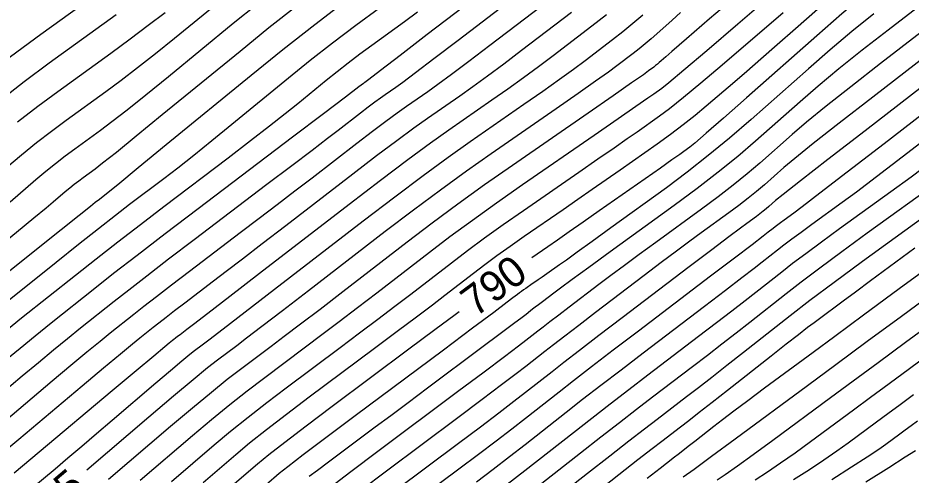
# Model space of a CAD drawing. Extents: x 2079879 to 2092887, y 778083 to 784051.
# Drawn here: x 2083954.9 to 2084037.6, y 780770.9 to 780813.2 of the extents above; entities that cross this region are included whole.
import ezdxf

# ---------------------------------------------------------------- set-up
doc = ezdxf.new("R2010")
doc.units = 0
doc.layers.add('DT_X_Contour_Major', color=7, linetype='Continuous')
doc.layers.add('DT_X_Contour_Minor', color=7, linetype='Continuous')

msp = doc.modelspace()

# ---------------------------------------------------------------- linework, layer by layer
at = {"layer": 'DT_X_Contour_Major'}
for points in [[(2084041.095, 780821.553), (2084036.888, 780818.301), (2084035.204, 780816.965), (2084033.305, 780815.397), (2084031.193, 780813.597), (2084028.867, 780811.564), (2084022.378, 780805.834), (2084020.224, 780803.935), (2084018.628, 780802.537), (2084017.589, 780801.64), (2084017.108, 780801.244), (2084016.571, 780800.854), (2084016.195, 780800.587), (2084015.472, 780800.077), (2084014.401, 780799.326), (2084012.982, 780798.332), (2084008.735, 780795.359), (2084007.243, 780794.315), (2084005.952, 780793.414), (2084004.863, 780792.656), (2084003.975, 780792.04), (2084002.509, 780791.027)], [(2083964.53, 780817.073), (2083957.046, 780811.67), (2083954.255, 780809.608), (2083951.496, 780807.476), (2083948.768, 780805.272), (2083946.071, 780802.998), (2083938.921, 780796.838), (2083936.563, 780794.806), (2083934.85, 780793.33), (2083933.783, 780792.409), (2083933.361, 780792.045), (2083933.097, 780791.813), (2083932.994, 780791.725), (2083932.883, 780791.635), (2083932.764, 780791.542), (2083932.637, 780791.447), (2083932.288, 780791.192), (2083931.817, 780790.852), (2083930.944, 780790.224)], [(2084002.358, 780816.251), (2083995.671, 780811.132), (2083993.431, 780809.42), (2083991.724, 780808.124), (2083990.552, 780807.244), (2083989.914, 780806.78), (2083988.926, 780806.096), (2083988.505, 780805.798), (2083987.984, 780805.415), (2083987.363, 780804.947), (2083986.643, 780804.395), (2083984.587, 780802.811), (2083983.597, 780802.051), (2083982.167, 780800.961), (2083980.297, 780799.541), (2083977.988, 780797.789), (2083971.244, 780792.678), (2083968.886, 780790.885), (2083966.868, 780789.339), (2083965.191, 780788.039), (2083963.855, 780786.987), (2083960.745, 780784.511), (2083959.533, 780783.537), (2083958.228, 780782.473), (2083956.83, 780781.319), (2083955.339, 780780.074), (2083951.239, 780776.635)], [(2083980.805, 780814.348), (2083978.172, 780812.28), (2083975.496, 780810.119), (2083968.302, 780804.235), (2083965.89, 780802.267), (2083964.05, 780800.776), (2083962.78, 780799.762), (2083962.082, 780799.226), (2083960.983, 780798.432), (2083960.57, 780798.127), (2083960.156, 780797.806), (2083959.741, 780797.47), (2083959.325, 780797.119), (2083958.213, 780796.161), (2083957.556, 780795.61), (2083956.422, 780794.677), (2083954.809, 780793.361), (2083952.717, 780791.662), (2083946.502, 780786.622), (2083944.174, 780784.763), (2083943.98, 780784.612)], [(2084016.272, 780813.711), (2084015.478, 780813.011), (2084014.064, 780811.743), (2084013.529, 780811.273), (2084012.986, 780810.813), (2084012.434, 780810.365), (2084011.874, 780809.927), (2084010.367, 780808.774), (2084009.592, 780808.201), (2084008.395, 780807.348), (2084006.778, 780806.213), (2084004.739, 780804.799), (2083998.741, 780800.652), (2083996.441, 780799.035), (2083994.039, 780797.295), (2083991.534, 780795.432), (2083988.928, 780793.445), (2083981.842, 780787.982), (2083979.433, 780786.127), (2083977.521, 780784.659), (2083976.105, 780783.578), (2083975.186, 780782.884), (2083973.397, 780781.551), (2083972.497, 780780.847), (2083971.142, 780779.735), (2083969.33, 780778.215), (2083967.061, 780776.287), (2083961.32, 780771.387)], [(2084043.761, 780810.828), (2084033.34, 780802.772), (2084029.892, 780800.103), (2084027.361, 780798.137), (2084025.749, 780796.874), (2084025.055, 780796.315), (2084024.428, 780795.761), (2084024.18, 780795.549), (2084023.907, 780795.328), (2084023.61, 780795.098), (2084023.287, 780794.859), (2084022.393, 780794.212), (2084021.808, 780793.778), (2084020.726, 780792.962), (2084019.145, 780791.764), (2084017.066, 780790.185), (2084010.859, 780785.464), (2084008.707, 780783.825), (2084006.908, 780782.448), (2084005.462, 780781.334), (2084004.368, 780780.482), (2084001.921, 780778.562), (2084000.844, 780777.727), (2083999.449, 780776.663), (2083997.736, 780775.371), (2083995.705, 780773.849), (2083989.863, 780769.487)], [(2084044.718, 780799.105), (2084036.115, 780792.885), (2084033.09, 780790.685), (2084030.466, 780788.748), (2084028.244, 780787.076), (2084026.424, 780785.668), (2084022.104, 780782.264), (2084020.559, 780781.05), (2084019.163, 780779.961), (2084017.916, 780778.996), (2084016.819, 780778.155), (2084014.09, 780776.081), (2084012.922, 780775.185), (2084011.462, 780774.054), (2084009.71, 780772.689), (2084007.667, 780771.088), (2084001.831, 780766.507)], [(2083995.761, 780786.027), (2083995.407, 780785.761), (2083993.527, 780784.354), (2083991.127, 780782.563), (2083984.033, 780777.273), (2083981.605, 780775.453), (2083979.644, 780773.958), (2083978.148, 780772.789), (2083977.119, 780771.946), (2083974.995, 780770.133), (2083974.048, 780769.329), (2083972.802, 780768.275), (2083971.255, 780766.972), (2083969.409, 780765.42), (2083964.085, 780760.949), (2083962.113, 780759.308), (2083960.189, 780757.737), (2083958.314, 780756.236), (2083956.487, 780754.805), (2083951.68, 780751.082)], [(2084039.5, 780782.273), (2084037.459, 780780.767), (2084035.576, 780779.377), (2084033.849, 780778.103), (2084032.279, 780776.946), (2084028.301, 780774.015), (2084026.862, 780772.969), (2084025.529, 780772.028), (2084024.301, 780771.193), (2084023.179, 780770.463)]]:
    msp.add_lwpolyline(points, dxfattribs=at)
at = {"layer": 'DT_X_Contour_Minor'}
for points in [[(2084030.217, 780820.053), (2084021.564, 780812.633), (2084018.69, 780810.174), (2084016.559, 780808.363), (2084015.17, 780807.199), (2084014.524, 780806.683), (2084013.791, 780806.17), (2084013.24, 780805.786), (2084012.136, 780805.021), (2084010.479, 780803.875), (2084008.269, 780802.347), (2084001.639, 780797.763), (2083999.235, 780796.083), (2083996.997, 780794.481), (2083994.923, 780792.957), (2083993.015, 780791.511), (2083988.147, 780787.758), (2083986.366, 780786.389), (2083984.675, 780785.1), (2083983.074, 780783.889), (2083981.562, 780782.756), (2083977.651, 780779.84), (2083976.141, 780778.689), (2083974.543, 780777.424), (2083972.857, 780776.045), (2083971.084, 780774.551), (2083966.239, 780770.415)], [(2084000.492, 780817.544), (2083992.819, 780811.67), (2083990.3, 780809.742), (2083988.496, 780808.361), (2083987.408, 780807.529), (2083987.036, 780807.244), (2083986.997, 780807.216), (2083986.983, 780807.205), (2083986.969, 780807.195), (2083986.956, 780807.184), (2083986.943, 780807.174), (2083986.909, 780807.146), (2083986.489, 780806.828), (2083985.256, 780805.892), (2083983.208, 780804.34), (2083980.346, 780802.171), (2083971.63, 780795.565), (2083968.581, 780793.246), (2083965.969, 780791.245), (2083963.794, 780789.56), (2083962.058, 780788.193), (2083958.01, 780784.969), (2083956.532, 780783.785), (2083955.131, 780782.65), (2083953.809, 780781.565)], [(2084042.161, 780817.263), (2084035.469, 780812.089), (2084033.079, 780810.22), (2084030.928, 780808.493), (2084029.015, 780806.908), (2084027.342, 780805.464), (2084023.198, 780801.805), (2084021.561, 780800.403), (2084019.759, 780798.943), (2084017.792, 780797.425), (2084015.659, 780795.849), (2084009.752, 780791.568), (2084007.764, 780790.125), (2084006.232, 780789.01), (2084005.155, 780788.221), (2084004.534, 780787.758), (2084003.485, 780786.961), (2084003.122, 780786.684), (2084002.818, 780786.451), (2084002.573, 780786.263), (2084002.389, 780786.119), (2084001.975, 780785.794), (2084001.603, 780785.512), (2084000.798, 780784.906), (2083999.559, 780783.979), (2083997.887, 780782.73), (2083992.849, 780778.968), (2083991.052, 780777.626), (2083989.438, 780776.422), (2083988.008, 780775.355), (2083986.762, 780774.425), (2083983.684, 780772.13), (2083982.659, 780771.364), (2083981.894, 780770.789)], [(2084031.748, 780816.485), (2084026.913, 780812.215), (2084025.202, 780810.707), (2084023.696, 780809.387), (2084022.395, 780808.254), (2084021.298, 780807.308), (2084018.648, 780805.035), (2084017.618, 780804.177), (2084016.516, 780803.308), (2084015.342, 780802.428), (2084014.096, 780801.536), (2084010.678, 780799.142), (2084009.387, 780798.24), (2084008.078, 780797.328), (2084006.751, 780796.407), (2084005.406, 780795.476), (2084001.797, 780792.98), (2084000.488, 780792.066), (2083999.27, 780791.194), (2083998.141, 780790.364), (2083997.102, 780789.576), (2083994.452, 780787.533), (2083993.299, 780786.652), (2083991.83, 780785.54), (2083990.043, 780784.199), (2083987.939, 780782.627), (2083981.905, 780778.129), (2083979.784, 780776.531), (2083977.943, 780775.113), (2083976.385, 780773.874), (2083975.107, 780772.815), (2083972.076, 780770.227)], [(2084004.261, 780814.986), (2083998.61, 780810.66), (2083996.663, 780809.176), (2083995.059, 780807.969), (2083993.797, 780807.038), (2083992.879, 780806.384), (2083990.889, 780805.007), (2083990.042, 780804.406), (2083988.993, 780803.635), (2083987.744, 780802.694), (2083986.293, 780801.583), (2083982.155, 780798.393), (2083980.577, 780797.179), (2083978.945, 780795.93), (2083977.259, 780794.645), (2083975.52, 780793.324), (2083970.812, 780789.756), (2083969.165, 780788.503), (2083967.756, 780787.424), (2083966.585, 780786.517), (2083965.652, 780785.782), (2083963.481, 780784.053), (2083962.535, 780783.289), (2083961.325, 780782.296), (2083959.85, 780781.072), (2083958.113, 780779.619), (2083953.126, 780775.436)], [(2083974.238, 780815.244), (2083969.417, 780811.3), (2083967.664, 780809.883), (2083966.02, 780808.588), (2083964.486, 780807.415), (2083963.061, 780806.365), (2083959.408, 780803.727), (2083958.036, 780802.713), (2083956.661, 780801.647), (2083955.281, 780800.53), (2083953.897, 780799.362)], [(2084021.862, 780815.622), (2084018.941, 780813.11), (2084016.808, 780811.273), (2084015.461, 780810.111), (2084014.902, 780809.625), (2084014.461, 780809.229), (2084014.294, 780809.082), (2084014.124, 780808.939), (2084013.952, 780808.799), (2084013.777, 780808.662), (2084013.307, 780808.302), (2084012.824, 780807.957), (2084011.73, 780807.192), (2084010.023, 780806.007), (2084007.704, 780804.403), (2084000.704, 780799.563), (2083998.127, 780797.759), (2083995.646, 780795.977), (2083993.261, 780794.217), (2083990.972, 780792.478), (2083984.994, 780787.87), (2083982.899, 780786.258), (2083981.098, 780784.879), (2083979.589, 780783.733), (2083978.374, 780782.82), (2083975.524, 780780.695), (2083974.319, 780779.768), (2083972.842, 780778.579), (2083971.093, 780777.13), (2083969.072, 780775.419), (2083963.321, 780770.509)], [(2084042.694, 780815.118), (2084034.76, 780808.984), (2084032.017, 780806.848), (2084029.739, 780805.041), (2084027.927, 780803.563), (2084026.58, 780802.414), (2084023.608, 780799.79), (2084022.434, 780798.785), (2084021.142, 780797.738), (2084019.731, 780796.649), (2084018.202, 780795.519), (2084013.965, 780792.449), (2084012.445, 780791.343), (2084011.063, 780790.327), (2084009.819, 780789.402), (2084008.712, 780788.567), (2084005.943, 780786.462), (2084004.984, 780785.731), (2084004.181, 780785.117), (2084003.536, 780784.62), (2084003.048, 780784.24), (2084001.957, 780783.383), (2084001.254, 780782.845), (2083999.963, 780781.871), (2083998.084, 780780.462), (2083995.617, 780778.618), (2083988.255, 780773.121), (2083985.752, 780771.243), (2083983.763, 780769.734)], [(2083985.352, 780814.807), (2083982.409, 780812.565), (2083979.465, 780810.256), (2083976.521, 780807.88), (2083968.668, 780801.457), (2083966.073, 780799.335), (2083964.178, 780797.788), (2083962.983, 780796.817), (2083962.488, 780796.419), (2083962.102, 780796.127), (2083961.654, 780795.775), (2083960.599, 780794.938), (2083958.936, 780793.616), (2083956.666, 780791.808), (2083949.804, 780786.343)], [(2083988.407, 780814.125), (2083986.203, 780812.497), (2083984.066, 780810.874), (2083981.996, 780809.257), (2083979.995, 780807.645), (2083974.748, 780803.353), (2083972.878, 780801.833), (2083971.204, 780800.49), (2083969.725, 780799.324), (2083968.441, 780798.337), (2083965.278, 780795.94), (2083963.963, 780794.932), (2083962.389, 780793.707), (2083960.556, 780792.264), (2083958.464, 780790.603), (2083952.54, 780785.885)], [(2083977.102, 780814.486), (2083974.867, 780812.681), (2083968.86, 780807.767), (2083966.777, 780806.075), (2083965.035, 780804.682), (2083963.633, 780803.589), (2083962.572, 780802.795), (2083960.196, 780801.08), (2083959.303, 780800.42), (2083958.408, 780799.727), (2083957.511, 780799), (2083956.611, 780798.24), (2083954.207, 780796.17)], [(2084006.164, 780813.721), (2084001.55, 780810.189), (2083999.895, 780808.932), (2083998.393, 780807.814), (2083997.042, 780806.832), (2083995.844, 780805.987), (2083992.852, 780803.919), (2083991.578, 780803.015), (2083990.002, 780801.856), (2083988.124, 780800.441), (2083985.943, 780798.771), (2083979.723, 780793.976), (2083977.557, 780792.308), (2083975.723, 780790.899), (2083974.222, 780789.749), (2083973.053, 780788.86), (2083970.379, 780786.833), (2083969.444, 780786.122), (2083968.644, 780785.509), (2083967.979, 780784.994), (2083967.449, 780784.577), (2083966.216, 780783.595), (2083965.536, 780783.042), (2083964.421, 780782.119), (2083962.871, 780780.826), (2083960.886, 780779.163), (2083955.013, 780774.236), (2083952.955, 780772.522)], [(2083964.04, 780813.503), (2083957.834, 780809.022), (2083955.503, 780807.298), (2083953.165, 780805.488)], [(2083991.92, 780813.751), (2083990.707, 780812.859), (2083987.702, 780810.67), (2083986.593, 780809.851), (2083985.517, 780809.035), (2083984.476, 780808.221), (2083983.469, 780807.409), (2083980.829, 780805.25), (2083979.684, 780804.33), (2083978.23, 780803.191), (2083976.466, 780801.832), (2083974.394, 780800.254), (2083968.454, 780795.752), (2083966.272, 780794.089), (2083964.179, 780792.476), (2083962.175, 780790.912), (2083960.261, 780789.398), (2083955.275, 780785.427), (2083953.53, 780784.032)], [(2084009.399, 780813.497), (2084008.067, 780812.456), (2084004.489, 780809.717), (2084003.127, 780808.689), (2084001.727, 780807.658), (2084000.288, 780806.626), (2083998.809, 780805.591), (2083994.815, 780802.83), (2083993.115, 780801.624), (2083991.012, 780800.076), (2083988.504, 780798.188), (2083985.593, 780795.959), (2083977.291, 780789.558), (2083974.537, 780787.436), (2083972.501, 780785.867), (2083971.184, 780784.854), (2083970.585, 780784.395), (2083969.946, 780783.911), (2083969.722, 780783.741), (2083969.531, 780783.594), (2083969.372, 780783.471), (2083969.246, 780783.371), (2083968.951, 780783.137), (2083968.538, 780782.794), (2083967.518, 780781.942), (2083965.892, 780780.579), (2083963.66, 780778.708), (2083956.899, 780773.036), (2083954.603, 780771.117)], [(2083968.551, 780813.691), (2083967.005, 780812.494), (2083965.339, 780811.241), (2083963.551, 780809.934), (2083958.621, 780806.375), (2083956.77, 780805.006), (2083954.913, 780803.567)], [(2084012.765, 780813.463), (2084011.848, 780812.688), (2084010.917, 780811.931), (2084009.971, 780811.192), (2084007.428, 780809.245), (2084006.36, 780808.445), (2084005.061, 780807.503), (2084003.533, 780806.42), (2084001.774, 780805.195), (2083996.778, 780801.741), (2083994.755, 780800.311), (2083992.431, 780798.613), (2083989.808, 780796.647), (2083986.885, 780794.412), (2083978.69, 780788.094), (2083975.966, 780785.996), (2083973.943, 780784.439), (2083972.62, 780783.423), (2083971.997, 780782.949), (2083971.269, 780782.406), (2083970.842, 780782.067), (2083970.105, 780781.456), (2083969.058, 780780.574), (2083967.703, 780779.421), (2083963.675, 780775.983), (2083962.211, 780774.735), (2083960.839, 780773.571), (2083959.56, 780772.489), (2083958.373, 780771.491), (2083955.332, 780768.939)], [(2084025.758, 780813.68), (2084020.106, 780808.834), (2084018.154, 780807.176), (2084016.538, 780805.836), (2084015.256, 780804.813), (2084014.31, 780804.109), (2084012.234, 780802.656), (2084011.313, 780802.013), (2084010.107, 780801.175), (2084008.615, 780800.141), (2084006.838, 780798.911), (2084001.718, 780795.372), (2083999.862, 780794.075), (2083998.133, 780792.837), (2083996.532, 780791.66), (2083995.059, 780790.544), (2083991.299, 780787.645), (2083989.833, 780786.521), (2083988.252, 780785.32), (2083986.558, 780784.044), (2083984.751, 780782.691), (2083979.778, 780778.984), (2083977.962, 780777.61), (2083976.243, 780776.269), (2083974.621, 780774.959), (2083973.096, 780773.683), (2083969.158, 780770.321)], [(2084034.141, 780813.593), (2084032.117, 780811.945), (2084030.104, 780810.252), (2084028.104, 780808.514), (2084022.788, 780803.819), (2084020.803, 780802.104), (2084018.835, 780800.481), (2084016.884, 780798.948), (2084014.95, 780797.507), (2084009.816, 780793.786), (2084008.075, 780792.526), (2084006.704, 780791.537), (2084005.703, 780790.818), (2084005.071, 780790.37), (2084003.88, 780789.536), (2084003.461, 780789.243), (2084003.099, 780788.99), (2084002.793, 780788.778), (2084002.544, 780788.605), (2084001.955, 780788.198), (2084001.742, 780788.048), (2084001.543, 780787.906), (2084001.359, 780787.771), (2084001.189, 780787.642), (2084000.757, 780787.309), (2084000.232, 780786.914), (2083998.984, 780785.981), (2083997.012, 780784.509), (2083994.315, 780782.498), (2083986.16, 780776.418), (2083983.427, 780774.374), (2083981.344, 780772.803), (2083979.912, 780771.704), (2083979.13, 780771.078), (2083977.913, 780770.039)], [(2084043.228, 780812.973), (2084034.05, 780805.878), (2084030.954, 780803.475), (2084028.55, 780801.589), (2084026.838, 780800.219), (2084025.817, 780799.365), (2084024.018, 780797.775), (2084023.307, 780797.167), (2084022.525, 780796.533), (2084021.67, 780795.874), (2084020.744, 780795.189), (2084018.179, 780793.33), (2084017.127, 780792.56), (2084015.895, 780791.645), (2084014.482, 780790.583), (2084012.889, 780789.376), (2084008.401, 780785.963), (2084006.845, 780784.778), (2084005.545, 780783.782), (2084004.499, 780782.977), (2084003.708, 780782.361), (2084001.939, 780780.972), (2084001.049, 780780.286), (2083999.706, 780779.267), (2083997.91, 780777.916), (2083995.661, 780776.234), (2083989.059, 780771.304), (2083986.672, 780769.501)], [(2084045.352, 780809.501), (2084035.099, 780801.574), (2084031.693, 780798.943), (2084029.164, 780796.994), (2084027.512, 780795.728), (2084026.737, 780795.144), (2084025.841, 780794.496), (2084025.526, 780794.267), (2084025.253, 780794.065), (2084025.022, 780793.891), (2084024.832, 780793.744), (2084024.382, 780793.39), (2084023.922, 780793.036), (2084022.879, 780792.239), (2084021.252, 780791.001), (2084019.043, 780789.32), (2084012.373, 780784.248), (2084010.039, 780782.468), (2084008.036, 780780.934), (2084006.366, 780779.646), (2084005.028, 780778.604), (2084001.903, 780776.151), (2084000.64, 780775.168), (2083999.193, 780774.059), (2083997.562, 780772.825), (2083995.749, 780771.465), (2083990.667, 780767.671)], [(2084039.696, 780802.572), (2084036.787, 780800.329), (2084034.407, 780798.509), (2084032.555, 780797.11), (2084031.232, 780796.134), (2084028.41, 780794.093), (2084027.417, 780793.371), (2084026.556, 780792.736), (2084025.827, 780792.187), (2084025.23, 780791.725), (2084023.813, 780790.608), (2084023.081, 780790.039), (2084021.95, 780789.17), (2084020.418, 780787.999), (2084018.487, 780786.529), (2084012.803, 780782.206), (2084010.759, 780780.647), (2084008.892, 780779.214), (2084007.202, 780777.907), (2084005.688, 780776.725), (2084001.885, 780773.74), (2084000.435, 780772.609), (2083998.936, 780771.456), (2083997.388, 780770.279)], [(2084039.65, 780800.023), (2084037.599, 780798.493), (2084035.727, 780797.124), (2084030.978, 780793.691), (2084029.308, 780792.476), (2084027.86, 780791.407), (2084026.633, 780790.483), (2084025.628, 780789.706), (2084023.243, 780787.827), (2084022.241, 780787.043), (2084021.021, 780786.1), (2084019.584, 780784.998), (2084017.931, 780783.738), (2084013.232, 780780.164), (2084011.48, 780778.827), (2084009.749, 780777.494), (2084008.038, 780776.168), (2084006.348, 780774.846), (2084001.867, 780771.329), (2084000.23, 780770.05)], [(2084040.223, 780798.115), (2084033.547, 780793.288), (2084031.199, 780791.58), (2084029.163, 780790.078), (2084027.439, 780788.78), (2084026.026, 780787.687), (2084022.674, 780785.046), (2084021.4, 780784.047), (2084020.092, 780783.03), (2084018.75, 780781.997), (2084017.375, 780780.947), (2084013.661, 780778.122), (2084012.201, 780777.006), (2084010.605, 780775.774), (2084008.874, 780774.428), (2084007.007, 780772.967), (2084001.849, 780768.918)], [(2084037.948, 780791.903), (2084033.855, 780788.88), (2084032.454, 780787.846), (2084031.321, 780787.009), (2084030.455, 780786.371), (2084029.858, 780785.93), (2084028.621, 780785.019), (2084028.025, 780784.57), (2084027.166, 780783.908), (2084026.043, 780783.032), (2084024.656, 780781.942), (2084020.607, 780778.752), (2084019.196, 780777.643), (2084018.002, 780776.708), (2084017.024, 780775.949), (2084016.263, 780775.364), (2084014.52, 780774.039), (2084013.642, 780773.364), (2084012.318, 780772.334), (2084010.546, 780770.95), (2084008.327, 780769.21)], [(2084040.463, 780791.067), (2084036.508, 780788.146), (2084033.202, 780785.706), (2084030.545, 780783.745), (2084028.536, 780782.264), (2084024.044, 780778.955), (2084022.488, 780777.804), (2084021.188, 780776.833), (2084020.144, 780776.043), (2084019.355, 780775.433), (2084017.595, 780774.046), (2084016.982, 780773.564), (2084016.463, 780773.158), (2084016.038, 780772.827), (2084015.707, 780772.573), (2084014.949, 780771.997), (2084014.363, 780771.543), (2084013.174, 780770.614)], [(2084040.142, 780788.135), (2084036.714, 780785.605), (2084033.55, 780783.27), (2084030.65, 780781.13), (2084028.012, 780779.186), (2084021.33, 780774.263), (2084019.124, 780772.639), (2084017.516, 780771.459), (2084016.507, 780770.723)], [(2084039.821, 780785.204), (2084037.087, 780783.186), (2084034.563, 780781.323), (2084032.249, 780779.617), (2084030.145, 780778.066), (2084024.815, 780774.139), (2084022.993, 780772.804), (2084021.522, 780771.743), (2084020.404, 780770.958), (2084019.638, 780770.447)], [(2084037.832, 780778.348), (2084036.588, 780777.43), (2084035.449, 780776.589), (2084034.412, 780775.826), (2084031.786, 780773.891), (2084030.731, 780773.134), (2084029.535, 780772.313), (2084028.198, 780771.428), (2084026.72, 780770.479)], [(2084038.204, 780775.929), (2084037.601, 780775.484), (2084037.048, 780775.076), (2084036.545, 780774.705), (2084035.272, 780773.767), (2084034.6, 780773.298), (2084033.541, 780772.597), (2084032.095, 780771.663), (2084030.261, 780770.495)], [(2084037.994, 780773.168), (2084037.067, 780772.58), (2084035.541, 780771.613), (2084033.417, 780770.267)]]:
    msp.add_lwpolyline(points, dxfattribs=at)

# ---------------------------------------------------------------- texts
at = {"layer": 'DT_X_Contour_Major'}
for s, rotation, p in [('790', 36.53374, (2083997.276, 780785.481)), ('795', 40.44993, (2083956.609, 780765.528))]:
    msp.add_text(s, height=2.8, rotation=rotation, dxfattribs=at).set_placement(p)

doc.saveas('drawing.dxf')
